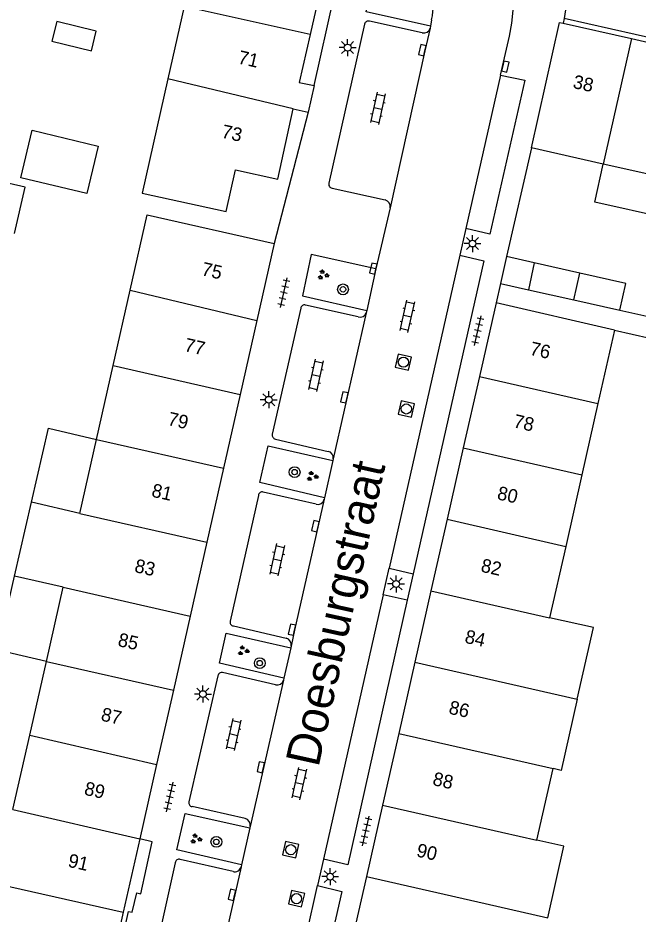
# Model space of a CAD drawing. Extents: x 128999 to 131010, y 395498 to 399007.
# Drawn here: x 129180.7 to 129226.5, y 398729.2 to 398795.3 of the extents above; entities that cross this region are included whole.
import ezdxf

# ---------------------------------------------------------------- set-up
doc = ezdxf.new("R2010")
doc.units = 0
for name, color, linetype in [('gg-afsc-erfafscheiding', 7, 'Continuous'), ('gg-afsc-muur', 7, 'Continuous'), ('gg-anno-huisnummerreeks BGT', 7, 'Continuous'), ('gg-anno-openbare ruimte label', 7, 'Continuous'), ('gg-bbg-bijgebouw', 7, 'Continuous'), ('gg-bbg-gedigitaliseerde bebouwing', 7, 'Continuous'), ('gg-bbg-hoofdgebouw', 7, 'Continuous'), ('gg-bbg-luifel en loopbrug', 7, 'Continuous'), ('gg-bbg-tussenscheiding', 7, 'Continuous'), ('gg-knt-verharding', 7, 'Continuous'), ('gg-knt-verharding nz', 7, 'Continuous'), ('gt-grn-weggrens', 7, 'Continuous'), ('gt-symb-boom', 7, 'Continuous'), ('gt-symb-groenvak', 7, 'Continuous'), ('gt-symb-klinker verharding', 7, 'Continuous'), ('gt-symb-kolk', 7, 'Continuous'), ('gt-symb-lichtmast', 7, 'Continuous'), ('gt-symb-rioolschacht', 7, 'Continuous'), ('gt-symb-tegel verharding', 7, 'Continuous')]:
    doc.layers.add(name, color=color, linetype=linetype)

# ---------------------------------------------------------------- blocks, each defined once
blk = doc.blocks.new('gt0-LMAST')
at = {"layer": 'gt-symb-lichtmast'}
for p, q in [((-0.182, 0.173), (-0.447, 0.438)), ((-0.005, 0.246), (-0.005, 0.621)), ((0.172, 0.173), (0.437, 0.438)), ((-0.255, -0.004), (-0.63, -0.004)), ((-0.182, -0.181), (-0.447, -0.446)), ((-0.005, -0.254), (-0.005, -0.629)), ((0.437, -0.446), (0.172, -0.181)), ((0.245, -0.004), (0.62, -0.004))]:
    blk.add_line(p, q, dxfattribs=at)
blk.add_circle((-0.005, -0.004), 0.25, dxfattribs=at)
blk = doc.blocks.new('gt0-KOLK')
at = {"layer": 'gt-symb-kolk'}
blk.add_lwpolyline([(0, 0), (0.375, 0), (0.375, 0.4), (-0.375, 0.4), (-0.375, 0), (0, 0)], dxfattribs=at)
blk = doc.blocks.new('gt0-BOOM')
at = {"layer": 'gt-symb-boom'}
for radius in [0.4, 0.2]:
    blk.add_circle((0, 0), radius, dxfattribs=at)
blk = doc.blocks.new('gt0-RS')
at = {"layer": 'gt-symb-rioolschacht'}
blk.add_lwpolyline([(-0.5, -0.5), (0.5, -0.5), (0.5, 0.5), (-0.5, 0.5)], close=True, dxfattribs=at)
blk.add_circle((0, 0), 0.375, dxfattribs=at)
blk = doc.blocks.new('gt0-KL1')
at = {"layer": 'gt-symb-klinker verharding'}
for p, q in [((-1.15, 0.3), (1.15, 0.3)), ((-1, -0.3), (-1, 0.3)), ((-0.5, 0.3), (-0.5, 0.45)), ((0, -0.3), (0, 0.3)), ((0.5, 0.3), (0.5, 0.45)), ((1, -0.3), (1, 0.3)), ((-1.15, -0.3), (1.15, -0.3)), ((-0.5, -0.45), (-0.5, -0.3)), ((0.5, -0.45), (0.5, -0.3))]:
    blk.add_line(p, q, dxfattribs=at)
blk = doc.blocks.new('gt0-TEG1')
at = {"layer": 'gt-symb-tegel verharding'}
for p, q in [((-1.125, 0), (1.125, 0)), ((-0.9, -0.25), (-0.9, 0.25)), ((-0.45, -0.25), (-0.45, 0.25)), ((0, -0.25), (0, 0.25)), ((0.45, -0.25), (0.45, 0.25)), ((0.9, -0.25), (0.9, 0.25))]:
    blk.add_line(p, q, dxfattribs=at)
blk = doc.blocks.new('gt0-GRVAK')
at = {"layer": 'gt-symb-groenvak'}
for p, q in [((-0.11, 0.189), (-0.228, 0.24)), ((-0.182, 0.153), (0.088, 0.153)), ((-0.091, 0.211), (-0.156, 0.322)), ((-0.047, 0.214), (-0.047, 0.393)), ((-0.004, 0.211), (0.061, 0.322)), ((0.015, 0.189), (0.133, 0.24)), ((0.262, -0.052), (0.197, 0.059)), ((0.305, -0.049), (0.305, 0.13)), ((0.349, -0.052), (0.414, 0.059)), ((-0.245, -0.228), (-0.363, -0.177)), ((-0.318, -0.264), (-0.047, -0.264)), ((-0.226, -0.206), (-0.291, -0.095)), ((-0.183, -0.203), (-0.183, -0.024)), ((-0.139, -0.206), (-0.074, -0.095)), ((-0.12, -0.228), (-0.002, -0.177)), ((0.243, -0.074), (0.125, -0.023)), ((0.17, -0.11), (0.441, -0.11)), ((0.368, -0.074), (0.486, -0.023))]:
    blk.add_line(p, q, dxfattribs=at)

msp = doc.modelspace()

# ---------------------------------------------------------------- linework, layer by layer
at = {"layer": 'gg-afsc-erfafscheiding'}
msp.add_line((129225.16, 398773.76), (129228.9, 398772.92), dxfattribs=at)
msp.add_lwpolyline([(129224.77, 398772.29), (129236.514, 398769.617), (129236.36, 398768.94)], dxfattribs=at)
at = {"layer": 'gg-afsc-muur'}
msp.add_line((129218.641, 398785.73), (129216.808, 398777.707), dxfattribs=at)
at = {"layer": 'gg-bbg-bijgebouw'}
for p, q in [((129218.84, 398777.25), (129218.43, 398775.26)), ((129222.23, 398776.489), (129218.84, 398777.25)), ((129218.43, 398775.26), (129221.776, 398774.514)), ((129221.776, 398774.514), (129225.16, 398773.76))]:
    msp.add_line(p, q, dxfattribs=at)
for points in [[(129180.493, 398779.407), (129181.27, 398782.82), (129179.22, 398783.29)], [(129225.16, 398773.76), (129225.61, 398775.73), (129222.23, 398776.489)]]:
    msp.add_lwpolyline(points, dxfattribs=at)
at = {"layer": 'gg-bbg-gedigitaliseerde bebouwing'}
for p, q in [((129224.77, 398772.29), (129223.547, 398766.861)), ((129223.547, 398766.861), (129222.361, 398761.6)), ((129222.361, 398761.6), (129221.174, 398756.329)), ((129180.495, 398754.147), (129181.748, 398759.585)), ((129185.309, 398758.765), (129181.748, 398759.585)), ((129221.174, 398756.329), (129219.989, 398751.07)), ((129184.078, 398753.321), (129180.495, 398754.147)), ((129219.057, 398734.666), (129220.247, 398739.946))]:
    msp.add_line(p, q, dxfattribs=at)
for points in [[(129222.033, 398745.056), (129223.227, 398750.339), (129219.989, 398751.07)], [(129222.033, 398745.056), (129220.843, 398739.807), (129220.247, 398739.946)], [(129219.85, 398728.941), (129221.039, 398734.22), (129219.057, 398734.666)]]:
    msp.add_lwpolyline(points, dxfattribs=at)
at = {"layer": 'gg-bbg-hoofdgebouw'}
for p, q in [((129193.013, 398796.165), (129191.807, 398790.831)), ((129220.997, 398794.918), (129226.026, 398793.789)), ((129226.026, 398793.789), (129231.324, 398792.599)), ((129202.6, 398790.32), (129202.17, 398788.36)), ((129201.07, 398788.61), (129202.17, 398788.36)), ((129223.949, 398784.536), (129218.641, 398785.73)), ((129229.246, 398783.344), (129223.949, 398784.536)), ((129199.66, 398778.67), (129198.38, 398773.003)), ((129187.778, 398769.68), (129189.031, 398775.221)), ((129216.031, 398774.31), (129214.801, 398768.87)), ((129224.77, 398772.29), (129216.031, 398774.31)), ((129198.38, 398773.003), (129197.147, 398767.546)), ((129186.544, 398764.227), (129187.778, 398769.68)), ((129214.801, 398768.87), (129213.61, 398763.6)), ((129197.147, 398767.546), (129195.914, 398762.09)), ((129185.309, 398758.765), (129186.544, 398764.227)), ((129213.61, 398763.6), (129212.419, 398758.33)), ((129195.914, 398762.09), (129194.681, 398756.633)), ((129212.419, 398758.33), (129211.226, 398753.051)), ((129194.681, 398756.633), (129193.448, 398751.176)), ((129182.841, 398747.849), (129184.078, 398753.321)), ((129211.226, 398753.051), (129210.035, 398747.779)), ((129193.448, 398751.176), (129192.215, 398745.72)), ((129181.608, 398742.396), (129182.841, 398747.849)), ((129210.035, 398747.779), (129208.846, 398742.519)), ((129192.215, 398745.72), (129190.98, 398740.253)), ((129180.37, 398736.925), (129181.608, 398742.396)), ((129208.846, 398742.519), (129207.655, 398737.249)), ((129190.98, 398740.253), (129189.741, 398734.77)), ((129207.655, 398737.249), (129206.464, 398731.979)), ((129189.741, 398734.77), (129188.515, 398729.344)), ((129206.464, 398731.979), (129205.273, 398726.709)), ((129188.515, 398729.344), (129187.279, 398723.873))]:
    msp.add_line(p, q, dxfattribs=at)
for points in [[(129197.13, 398805.379), (129200.48, 398800.12), (129203.51, 398799.42), (129202.306, 398794.086)], [(129218.641, 398785.73), (129220.721, 398794.98), (129220.997, 398794.918)], [(129202.306, 398794.086), (129201.51, 398790.56), (129202.6, 398790.32)], [(129191.807, 398790.831), (129189.9, 398782.4), (129196.121, 398781.03), (129196.8, 398784.1), (129199.93, 398783.41), (129201.07, 398788.61)], [(129189.031, 398775.221), (129190.29, 398780.79), (129199.66, 398778.67)]]:
    msp.add_lwpolyline(points, dxfattribs=at)
at = {"layer": 'gg-bbg-luifel en loopbrug'}
for p, q in [((129216.808, 398777.707), (129216.354, 398775.723)), ((129218.84, 398777.25), (129216.808, 398777.707)), ((129216.354, 398775.723), (129218.43, 398775.26))]:
    msp.add_line(p, q, dxfattribs=at)
for points in [[(129183.254, 398793.592), (129186.171, 398792.892), (129186.521, 398794.351), (129183.604, 398795.051), (129183.254, 398793.592)], [(129181.798, 398787.027), (129186.66, 398785.861), (129185.821, 398782.36), (129180.959, 398783.526), (129181.798, 398787.027)], [(129229.246, 398783.344), (129228.616, 398780.544), (129223.319, 398781.736), (129223.949, 398784.536)], [(129181.748, 398759.585), (129183.005, 398765.042), (129186.544, 398764.227)], [(129182.841, 398747.849), (129179.235, 398748.68), (129180.495, 398754.147)]]:
    msp.add_lwpolyline(points, dxfattribs=at)
at = {"layer": 'gg-bbg-tussenscheiding'}
for p, q in [((129202.306, 398794.086), (129193.013, 398796.165)), ((129226.026, 398793.789), (129223.949, 398784.536)), ((129201.07, 398788.61), (129191.807, 398790.831)), ((129221.776, 398774.514), (129222.23, 398776.489)), ((129189.031, 398775.221), (129198.38, 398773.003)), ((129187.778, 398769.68), (129197.147, 398767.546)), ((129214.801, 398768.87), (129223.547, 398766.861)), ((129186.544, 398764.227), (129195.914, 398762.09)), ((129213.61, 398763.6), (129222.361, 398761.6)), ((129185.309, 398758.765), (129194.681, 398756.633)), ((129212.419, 398758.33), (129221.174, 398756.329)), ((129184.078, 398753.321), (129193.448, 398751.176)), ((129211.226, 398753.051), (129219.989, 398751.07)), ((129182.841, 398747.849), (129192.215, 398745.72)), ((129210.035, 398747.779), (129222.033, 398745.056)), ((129181.608, 398742.396), (129190.98, 398740.253)), ((129208.846, 398742.519), (129220.247, 398739.946)), ((129180.37, 398736.925), (129189.741, 398734.77)), ((129207.655, 398737.249), (129216.426, 398735.259)), ((129216.426, 398735.259), (129219.057, 398734.666)), ((129206.464, 398731.979), (129215.239, 398729.99)), ((129179.137, 398731.469), (129188.515, 398729.344)), ((129215.239, 398729.99), (129219.85, 398728.941))]:
    msp.add_line(p, q, dxfattribs=at)
at = {"layer": 'gg-knt-verharding'}
for p, q in [((129202.6, 398790.32), (129204.6, 398799.23)), ((129211.279, 398795.171), (129211.2, 398794.707)), ((129221.061, 398795.28), (129220.997, 398794.918)), ((129271.481, 398783.95), (129221.061, 398795.28)), ((129206.321, 398794.86), (129203.696, 398783.125)), ((129210.585, 398794.224), (129206.704, 398795.07)), ((129211.2, 398794.707), (129211.173, 398794.564)), ((129202.17, 398788.36), (129199.66, 398778.67)), ((129203.929, 398782.757), (129207.842, 398781.89)), ((129208.213, 398781.303), (129207.172, 398776.795)), ((129213.809, 398779.771), (129213.367, 398777.811)), ((129207.172, 398776.795), (129206.486, 398773.728)), ((129205.864, 398773.257), (129201.976, 398774.138)), ((129201.615, 398773.896), (129199.516, 398764.612)), ((129206.486, 398773.728), (129206.448, 398773.559)), ((129199.75, 398764.247), (129203.643, 398763.341)), ((129204.02, 398762.793), (129203.99, 398762.656)), ((129203.99, 398762.656), (129203.376, 398759.917)), ((129198.5, 398760.095), (129196.409, 398750.822)), ((129202.757, 398759.438), (129198.847, 398760.343)), ((129203.376, 398759.917), (129203.352, 398759.807)), ((129207.699, 398752.769), (129208.156, 398754.719)), ((129208.156, 398754.719), (129209.926, 398754.304)), ((129209.468, 398752.362), (129207.699, 398752.769)), ((129196.643, 398750.464), (129200.536, 398749.556)), ((129200.89, 398748.857), (129200.381, 398746.61)), ((129200.916, 398748.971), (129200.89, 398748.857)), ((129199.756, 398746.131), (129195.85, 398747.022)), ((129195.503, 398746.783), (129193.362, 398737.491)), ((129200.381, 398746.61), (129200.349, 398746.469)), ((129197.509, 398736.267), (129193.596, 398737.133)), ((129197.884, 398735.675), (129197.858, 398735.558)), ((129197.858, 398735.558), (129197.246, 398732.83)), ((129192.354, 398732.997), (129189.714, 398721.275)), ((129196.619, 398732.348), (129192.72, 398733.235)), ((129203.294, 398733.26), (129202.853, 398731.311)), ((129197.246, 398732.83), (129197.214, 398732.689)), ((129202.853, 398731.311), (129204.651, 398730.881))]:
    msp.add_line(p, q, dxfattribs=at)
for points in [[(129211.2, 398794.707), (129206.455, 398795.773), (129207.119, 398798.631)], [(129216.372, 398791.102), (129217.021, 398793.972), (129217.19, 398794.923), (129217.296, 398795.883)], [(129216.372, 398791.102), (129218.16, 398790.722), (129215.585, 398779.376), (129213.809, 398779.771)], [(129207.172, 398776.795), (129202.399, 398777.858), (129201.735, 398774.809), (129206.486, 398773.728)], [(129213.367, 398777.811), (129215.129, 398777.391), (129209.926, 398754.304)], [(129203.376, 398759.917), (129198.606, 398761.034), (129199.22, 398763.745), (129203.99, 398762.656)], [(129209.468, 398752.362), (129205.09, 398732.844), (129203.294, 398733.26)], [(129200.381, 398746.61), (129195.609, 398747.706), (129196.113, 398749.941), (129200.89, 398748.857)], [(129197.246, 398732.83), (129192.47, 398733.935), (129193.095, 398736.623), (129197.858, 398735.558)], [(129184.28, 398709.23), (129184.96, 398712.1), (129185.77, 398711.95), (129188.39, 398723.64), (129187.67, 398723.86), (129188.91, 398729.39), (129189.17, 398729.34), (129189.52, 398730.78), (129189.82, 398730.71), (129190.66, 398734.54), (129189.741, 398734.77)], [(129204.651, 398730.881), (129199.161, 398706.802), (129197.393, 398707.205)]]:
    msp.add_lwpolyline(points, dxfattribs=at)
for centre, radius, start, end in [((129200.452, 398797.203), 11.016, 349.36829, 2.45397), ((129206.614, 398794.78), 0.304, 72.82133, 164.65084), ((129210.703, 398794.699), 0.489, 256.08278, 343.99291), ((129203.973, 398783.043), 0.289, 163.49176, 261.18831), ((129207.723, 398781.404), 0.501, 348.38133, 76.20668), ((129201.914, 398773.841), 0.304, 78.15131, 169.52133), ((129206.001, 398773.708), 0.471, 253.07316, 341.61592), ((129199.814, 398764.545), 0.305, 167.39055, 257.93698), ((129203.553, 398762.876), 0.474, 349.94774, 79.10479), ((129198.764, 398760.092), 0.264, 71.7608, 179.34579), ((129202.866, 398759.926), 0.5, 257.35321, 346.25853), ((129196.681, 398750.744), 0.283, 164.08955, 262.25023), ((129200.425, 398749.068), 0.501, 348.85261, 77.1607), ((129195.786, 398746.744), 0.285, 76.98484, 172.13025), ((129199.878, 398746.606), 0.491, 255.59933, 343.76549), ((129193.634, 398737.413), 0.283, 164.08955, 262.25023), ((129197.395, 398735.78), 0.5, 347.86262, 76.84148), ((129192.632, 398732.97), 0.279, 71.59667, 174.47308), ((129196.747, 398732.814), 0.483, 254.62592, 345.00892)]:
    msp.add_arc(centre, radius, start, end, dxfattribs=at)
at = {"layer": 'gg-knt-verharding nz'}
for p, q in [((129216.372, 398791.102), (129213.809, 398779.771)), ((129213.367, 398777.811), (129208.156, 398754.719)), ((129206.448, 398773.559), (129204.02, 398762.793)), ((129207.699, 398752.769), (129203.294, 398733.26)), ((129200.349, 398746.469), (129197.884, 398735.675)), ((129197.393, 398707.205), (129202.853, 398731.311))]:
    msp.add_line(p, q, dxfattribs=at)
for points in [[(129211.173, 398794.564), (129210.784, 398792.896), (129208.213, 398781.303)], [(129203.352, 398759.807), (129201.168, 398750.145), (129200.916, 398748.971)], [(129197.214, 398732.689), (129194.717, 398721.626), (129194.197, 398719.43)]]:
    msp.add_lwpolyline(points, dxfattribs=at)
at = {"layer": 'gt-grn-weggrens'}
for p, q in [((129221.274, 398796.719), (129221.061, 398795.28)), ((129216.354, 398775.723), (129216.031, 398774.31)), ((129209.926, 398754.304), (129209.468, 398752.362))]:
    msp.add_line(p, q, dxfattribs=at)

# ---------------------------------------------------------------- block references
at = {"layer": 'gt-symb-boom'}
for p in [(129204.737, 398775.294), (129201.164, 398761.81), (129198.597, 398747.718), (129195.388, 398734.534)]:
    msp.add_blockref('gt0-BOOM', p, dxfattribs=at)
at = {"layer": 'gt-symb-groenvak'}
for p in [(129203.261, 398776.361), (129202.455, 398761.499), (129197.365, 398748.635), (129193.872, 398734.754)]:
    msp.add_blockref('gt0-GRVAK', p, dxfattribs=at)
at = {"layer": 'gt-symb-klinker verharding'}
for p, rotation in [((129207.302, 398788.654), -102.2988551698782), ((129209.495, 398773.31), 77.28466301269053), ((129202.736, 398768.957), -102.2988551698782), ((129199.871, 398755.348), -102.2988551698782), ((129196.648, 398742.456), -102.2988551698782), ((129201.522, 398738.832), 77.28466301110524)]:
    msp.add_blockref('gt0-KL1', p, dxfattribs=dict(at, rotation=rotation))
at = {"layer": 'gt-symb-kolk'}
for p, rotation in [((129210.784, 398792.896), 76.88085536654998), ((129216.524, 398791.773), -102.77124256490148), ((129207.168, 398776.777), 76.99249520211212), ((129205.034, 398767.284), 77.29726808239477), ((129202.892, 398757.783), 77.17287657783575), ((129201.168, 398750.145), 77.28466301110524), ((129198.865, 398739.993), 77.1170205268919), ((129196.739, 398730.587), 77.2287574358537)]:
    msp.add_blockref('gt0-KOLK', p, dxfattribs=dict(at, rotation=rotation))
at = {"layer": 'gt-symb-lichtmast'}
for p in [(129205.083, 398793.129), (129214.301, 398778.676), (129199.263, 398767.155), (129208.661, 398753.565), (129194.399, 398745.441), (129203.795, 398731.972)]:
    msp.add_blockref('gt0-LMAST', p, dxfattribs=at)
at = {"layer": 'gt-symb-rioolschacht'}
for p, rotation in [((129209.193, 398769.924), -12.646853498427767), ((129209.411, 398766.47), -12.64685350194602), ((129200.876, 398733.957), 76.93666266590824), ((129201.308, 398730.345), 76.93666266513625)]:
    msp.add_blockref('gt0-RS', p, dxfattribs=dict(at, rotation=rotation))
at = {"layer": 'gt-symb-tegel verharding'}
for p, rotation in [((129200.372, 398775.045), 77.28466301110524), ((129214.691, 398772.247), 77.28466301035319), ((129191.955, 398737.845), 77.22875743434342), ((129206.42, 398735.345), 77.28466301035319)]:
    msp.add_blockref('gt0-TEG1', p, dxfattribs=dict(at, rotation=rotation))

# ---------------------------------------------------------------- texts
at = {"layer": 'gg-anno-huisnummerreeks BGT'}
for s, rotation, p in [('71', 347.3, (129196.93, 398791.963)), ('38', 347.4, (129221.648, 398790.159)), ('73', 347.6, (129195.715, 398786.493)), ('75', 347.3, (129194.238, 398776.347)), ('77', 347.3, (129192.973, 398770.747)), ('76', 347.2, (129218.468, 398770.48)), ('79', 347.3, (129191.741, 398765.295)), ('78', 347.3, (129217.259, 398765.124)), ('81', 347.3, (129190.547, 398760.013)), ('80', 347.3, (129216.06, 398759.819)), ('82', 347.3, (129214.853, 398754.478)), ('83', 347.3, (129189.291, 398754.452)), ('84', 347.3, (129213.668, 398749.233)), ('85', 347.3, (129188.058, 398748.996)), ('86', 347.3, (129212.486, 398744.003)), ('87', 347.3, (129186.815, 398743.494)), ('88', 347.3, (129211.296, 398738.738)), ('89', 347.3, (129185.579, 398738.024)), ('90', 347.3, (129210.105, 398733.468)), ('91', 347.3, (129184.378, 398732.709))]:
    msp.add_text(s, height=1, rotation=rotation, dxfattribs=at).set_placement(p)
at = {"layer": 'gg-anno-openbare ruimte label'}
msp.add_text('Doesburgstraat', height=2.5, rotation=77.5, dxfattribs=at).set_placement((129202.922, 398739.978))

doc.saveas('drawing.dxf')
